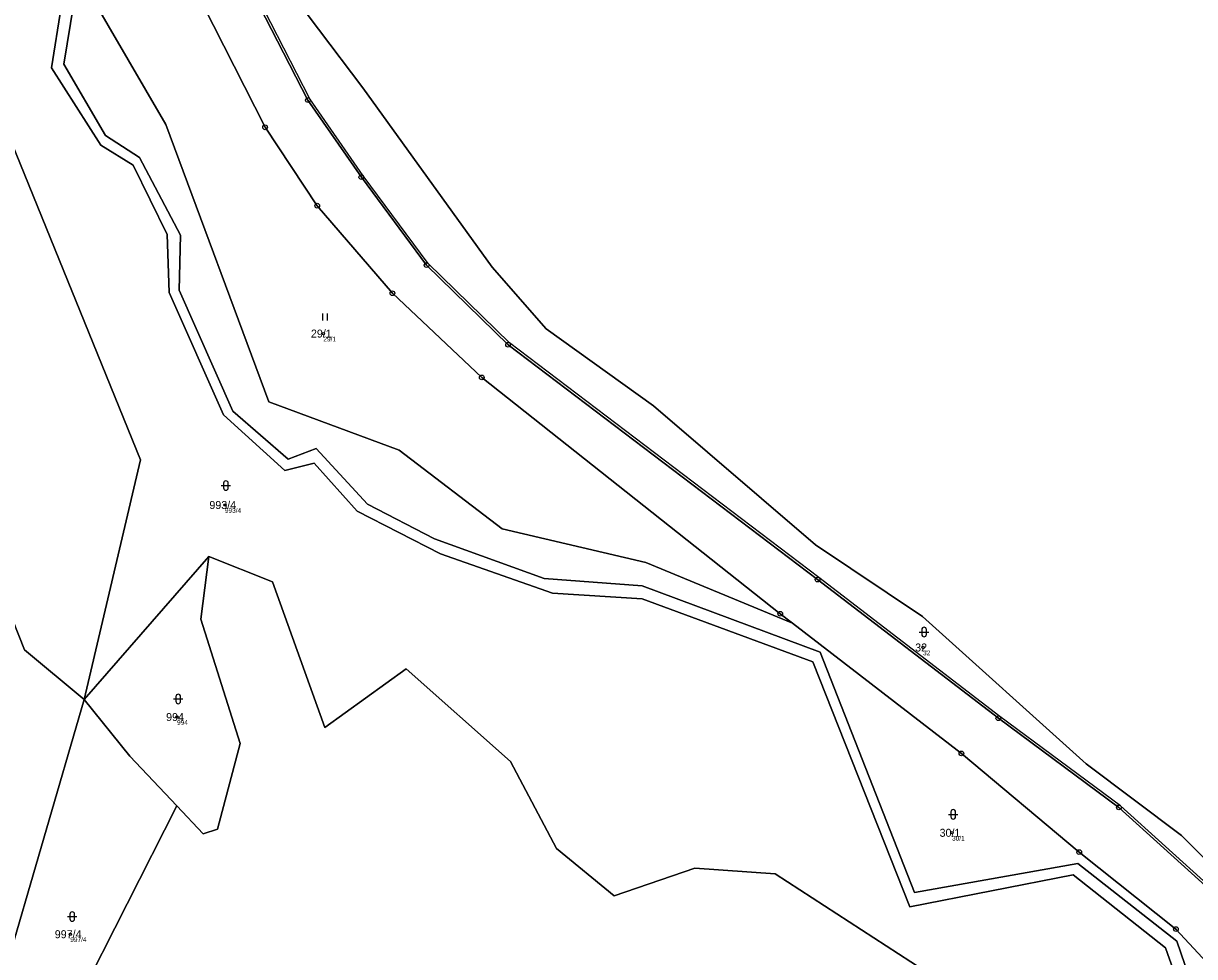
# Model space of a CAD drawing. Extents: x -554500 to -548272, y -1079733 to -1073730.
# Drawn here: x -553538.2 to -553289.5, y -1077622.4 to -1077424.3 of the extents above; entities that cross this region are included whole.
import ezdxf

# ---------------------------------------------------------------- set-up
doc = ezdxf.new("R2010")
doc.units = 0
for name, color, linetype in [('Definiční body', 7, 'Continuous'), ('Hranice parcel', 7, 'Continuous'), ('Parcelní čísla', 7, 'Continuous'), ('Polygon parcely', 7, 'Continuous'), ('Vnitřní kresba', 7, 'Continuous'), ('Značky bodu BP', 7, 'Continuous'), ('Značky kultur', 7, 'Continuous')]:
    doc.layers.add(name, color=color, linetype=linetype)

msp = doc.modelspace()

# ---------------------------------------------------------------- linework, layer by layer
at = {"layer": 'Definiční body'}
for centre in [(-553474.52, -1077490.11994), (-553495.44, -1077526.52994), (-553347.16, -1077556.77994), (-553505.6, -1077571.54994), (-553341, -1077596.12994), (-553528.28, -1077617.66994)]:
    msp.add_circle(centre, 0.25, dxfattribs=at)
at = {"layer": 'Hranice parcel'}
msp.add_line((-553525.32, -1077567.84), (-553498.88, -1077537.49), dxfattribs=at)
for points in [[(-553525.32, -1077567.84), (-553513.33, -1077516.95), (-553542.53, -1077445.12), (-553566.95, -1077399), (-553571.64, -1077367.42), (-553582.35, -1077339.08), (-553581.05, -1077306.13), (-553607.43, -1077327.26)], [(-553504.52, -1077388.35), (-553497.17, -1077402.92), (-553477.79, -1077440.54), (-553466.46, -1077456.89), (-553452.61, -1077475.58), (-553435.28, -1077492.48), (-553369.57, -1077542.35), (-553331.17, -1077571.81), (-553305.57, -1077590.74), (-553286.49, -1077608.01), (-553271.59, -1077623.45), (-553262.65, -1077638.5)], [(-553124.67, -1077826.32), (-553166.87, -1077774.4), (-553202.51, -1077725.36), (-553217.79, -1077711.63), (-553234.94, -1077685.53), (-553253.23, -1077645.77), (-553271.1, -1077617.89), (-553292.24, -1077596.74), (-553312.52, -1077581.47), (-553347.31, -1077550.23), (-553370.01, -1077535.01), (-553404.4, -1077505.48), (-553427.19, -1077489.13), (-553438.69, -1077476), (-553466.11, -1077437.96), (-553494.38, -1077400.51)], [(-553374.87, -1077551.62), (-553377.48, -1077549.61), (-553440.87, -1077499.44), (-553459.87, -1077481.54), (-553475.84, -1077462.96), (-553486.89, -1077446.32), (-553506.63, -1077407.39), (-553507.54, -1077405.45)], [(-553528.24, -1077410.92), (-553508, -1077445.74), (-553486.12, -1077504.63), (-553458.4, -1077514.86), (-553436.56, -1077531.58), (-553406.07, -1077538.7), (-553374.87, -1077551.62)], [(-553536.81, -1077412.1), (-553527.55, -1077419.96), (-553529.68, -1077432.94), (-553520.8, -1077448.07), (-553513.57, -1077452.73), (-553504.88, -1077469.21), (-553505.15, -1077480.87), (-553493.73, -1077506.61), (-553481.98, -1077516.76), (-553476.08, -1077514.54), (-553465.14, -1077526.37), (-553450.89, -1077533.72), (-553427.61, -1077542.14), (-553406.84, -1077543.71), (-553368.99, -1077557.78), (-553349.01, -1077608.78), (-553314.26, -1077602.65), (-553293.27, -1077619.12), (-553283.07, -1077648.85), (-553284.43, -1077659.67), (-553277.6, -1077666.48), (-553263.63, -1077676.06)], [(-553285.83, -1077648.39), (-553295.67, -1077620.59), (-553315.29, -1077605.05), (-553349.94, -1077611.88), (-553370.56, -1077559.8), (-553406.82, -1077546.45), (-553425.88, -1077545.27), (-553449.66, -1077536.86), (-553467.33, -1077527.86), (-553476.51, -1077517.63), (-553482.68, -1077519.23), (-553495.72, -1077507.38), (-553507.29, -1077481.4), (-553507.69, -1077469.07), (-553514.95, -1077454.37), (-553521.78, -1077450.1), (-553532.28, -1077433.72), (-553530.21, -1077420.79)], [(-553505.65, -1077590.44), (-553500.09, -1077596.34), (-553497, -1077595.35), (-553492.17, -1077577.19), (-553500.54, -1077550.79), (-553498.88, -1077537.49)], [(-553498.88, -1077537.49), (-553485.35, -1077542.82), (-553474.19, -1077573.75), (-553456.93, -1077561.29), (-553434.8, -1077581.01), (-553425.03, -1077599.45), (-553412.75, -1077609.52), (-553395.6, -1077603.65), (-553378.58, -1077604.88), (-553334.04, -1077633.73), (-553324.49, -1077647.19), (-553326.49, -1077661.93), (-553305.23, -1077684.5), (-553292.03, -1077691.16)], [(-553545.48, -1077541.65), (-553543.28, -1077544.05), (-553538.02, -1077557.27), (-553525.32, -1077567.84)], [(-553263.63, -1077676.06), (-553262.68, -1077668.79), (-553265.88, -1077657.85), (-553272.08, -1077644.52), (-553281.24, -1077629.75), (-553293.45, -1077616.57), (-553314, -1077600.23), (-553339.02, -1077579.27), (-553374.87, -1077551.62)], [(-553525.32, -1077567.84), (-553542.45, -1077626.72), (-553554.25, -1077658.29)], [(-553525.32, -1077567.84), (-553515.6, -1077579.89), (-553505.65, -1077590.44)], [(-553505.65, -1077590.44), (-553526.73, -1077632.03), (-553523.08, -1077661.42)]]:
    msp.add_lwpolyline(points, dxfattribs=at)
at = {"layer": 'Polygon parcely'}
for points in [[(-553286.49, -1077608.01), (-553305.57, -1077590.74), (-553331.17, -1077571.81), (-553369.57, -1077542.35), (-553435.28, -1077492.48), (-553452.61, -1077475.58), (-553466.46, -1077456.89), (-553477.79, -1077440.54), (-553497.17, -1077402.92), (-553504.52, -1077388.35), (-553551.23, -1077297.11), (-553572.63, -1077249.2), (-553581.06, -1077233.34), (-553581.51, -1077218.69), (-553582.3, -1077192.63), (-553582.46, -1077142.54), (-553581.94, -1077126.22), (-553578.15, -1077068.06)], [(-553259.47, -1077404.13), (-553299.47, -1077409.37), (-553313.02, -1077411.15), (-553336.53, -1077414.65), (-553343.95, -1077415.75), (-553361.2, -1077394.46), (-553406.19, -1077354.83), (-553427.96, -1077322.54), (-553499.14, -1077250.48), (-553537.4, -1077247.89), (-553565.36, -1077257.79), (-553547.44, -1077281.99), (-553532.73, -1077326.06), (-553500.57, -1077374.83), (-553494.38, -1077400.51), (-553466.11, -1077437.96), (-553438.69, -1077476), (-553427.19, -1077489.13), (-553404.4, -1077505.48), (-553370.01, -1077535.01), (-553347.31, -1077550.23), (-553312.52, -1077581.47), (-553292.24, -1077596.74), (-553271.1, -1077617.89)], [(-553271.1, -1077617.89), (-553292.24, -1077596.74), (-553312.52, -1077581.47), (-553347.31, -1077550.23), (-553370.01, -1077535.01), (-553404.4, -1077505.48), (-553427.19, -1077489.13), (-553438.69, -1077476), (-553466.11, -1077437.96), (-553494.38, -1077400.51), (-553504.52, -1077388.35), (-553497.17, -1077402.92), (-553477.79, -1077440.54), (-553466.46, -1077456.89), (-553452.61, -1077475.58), (-553435.28, -1077492.48), (-553369.57, -1077542.35), (-553331.17, -1077571.81), (-553305.57, -1077590.74), (-553286.49, -1077608.01)], [(-553566.95, -1077399), (-553542.53, -1077445.12), (-553513.33, -1077516.95), (-553525.32, -1077567.84), (-553498.88, -1077537.49), (-553485.35, -1077542.82), (-553474.19, -1077573.75), (-553456.93, -1077561.29), (-553434.8, -1077581.01), (-553425.03, -1077599.45), (-553412.75, -1077609.52), (-553395.6, -1077603.65), (-553378.58, -1077604.88), (-553334.04, -1077633.73), (-553324.49, -1077647.19), (-553326.49, -1077661.93), (-553305.23, -1077684.5), (-553292.03, -1077691.16), (-553274.46, -1077688.76)], [(-553506.63, -1077407.39), (-553486.89, -1077446.32), (-553475.84, -1077462.96), (-553459.87, -1077481.54), (-553440.87, -1077499.44), (-553377.48, -1077549.61), (-553374.87, -1077551.62), (-553339.02, -1077579.27), (-553314, -1077600.23), (-553293.45, -1077616.57), (-553281.24, -1077629.75)], [(-553281.24, -1077629.75), (-553293.45, -1077616.57), (-553314, -1077600.23), (-553339.02, -1077579.27), (-553374.87, -1077551.62), (-553406.07, -1077538.7), (-553436.56, -1077531.58), (-553458.4, -1077514.86), (-553486.12, -1077504.63), (-553508, -1077445.74), (-553528.24, -1077410.92)], [(-553530.21, -1077420.79), (-553532.28, -1077433.72), (-553521.78, -1077450.1), (-553514.95, -1077454.37), (-553507.69, -1077469.07), (-553507.29, -1077481.4), (-553495.72, -1077507.38), (-553482.68, -1077519.23), (-553476.51, -1077517.63), (-553467.33, -1077527.86), (-553449.66, -1077536.86), (-553425.88, -1077545.27), (-553406.82, -1077546.45), (-553370.56, -1077559.8), (-553349.94, -1077611.88), (-553315.29, -1077605.05), (-553295.67, -1077620.59), (-553285.83, -1077648.39)], [(-553285.83, -1077648.39), (-553295.67, -1077620.59), (-553315.29, -1077605.05), (-553349.94, -1077611.88), (-553370.56, -1077559.8), (-553406.82, -1077546.45), (-553425.88, -1077545.27), (-553449.66, -1077536.86), (-553467.33, -1077527.86), (-553476.51, -1077517.63), (-553482.68, -1077519.23), (-553495.72, -1077507.38), (-553507.29, -1077481.4), (-553507.69, -1077469.07), (-553514.95, -1077454.37), (-553521.78, -1077450.1), (-553532.28, -1077433.72), (-553530.21, -1077420.79)], [(-553283.07, -1077648.85), (-553293.27, -1077619.12), (-553314.26, -1077602.65), (-553349.01, -1077608.78), (-553368.99, -1077557.78), (-553406.84, -1077543.71), (-553427.61, -1077542.14), (-553450.89, -1077533.72), (-553465.14, -1077526.37), (-553476.08, -1077514.54), (-553481.98, -1077516.76), (-553493.73, -1077506.61), (-553505.15, -1077480.87), (-553504.88, -1077469.21), (-553513.57, -1077452.73), (-553520.8, -1077448.07), (-553529.68, -1077432.94), (-553527.55, -1077419.96)], [(-553527.55, -1077419.96), (-553529.68, -1077432.94), (-553520.8, -1077448.07), (-553513.57, -1077452.73), (-553504.88, -1077469.21), (-553505.15, -1077480.87), (-553493.73, -1077506.61), (-553481.98, -1077516.76), (-553476.08, -1077514.54), (-553465.14, -1077526.37), (-553450.89, -1077533.72), (-553427.61, -1077542.14), (-553406.84, -1077543.71), (-553368.99, -1077557.78), (-553349.01, -1077608.78), (-553314.26, -1077602.65), (-553293.27, -1077619.12), (-553283.07, -1077648.85)], [(-553334.04, -1077633.73), (-553378.58, -1077604.88), (-553395.6, -1077603.65), (-553412.75, -1077609.52), (-553425.03, -1077599.45), (-553434.8, -1077581.01), (-553456.93, -1077561.29), (-553474.19, -1077573.75), (-553485.35, -1077542.82), (-553498.88, -1077537.49), (-553500.54, -1077550.79), (-553492.17, -1077577.19), (-553497, -1077595.35), (-553500.09, -1077596.34), (-553505.65, -1077590.44), (-553526.73, -1077632.03)]]:
    msp.add_lwpolyline(points, dxfattribs=at)
for points in [[(-553545.48, -1077541.65), (-553543.28, -1077544.05), (-553538.02, -1077557.27), (-553525.32, -1077567.84), (-553513.33, -1077516.95), (-553542.53, -1077445.12), (-553566.95, -1077399), (-553571.64, -1077367.42), (-553582.35, -1077339.08), (-553581.05, -1077306.13), (-553607.43, -1077327.26), (-553596.59, -1077378.63), (-553572.39, -1077443.01), (-553550.78, -1077510.48)], [(-553459.87, -1077481.54), (-553475.84, -1077462.96), (-553486.89, -1077446.32), (-553506.63, -1077407.39), (-553507.54, -1077405.45), (-553528.24, -1077410.92), (-553508, -1077445.74), (-553486.12, -1077504.63), (-553458.4, -1077514.86), (-553436.56, -1077531.58), (-553406.07, -1077538.7), (-553374.87, -1077551.62), (-553377.48, -1077549.61), (-553440.87, -1077499.44)], [(-553500.54, -1077550.79), (-553498.88, -1077537.49), (-553525.32, -1077567.84), (-553515.6, -1077579.89), (-553505.65, -1077590.44), (-553500.09, -1077596.34), (-553497, -1077595.35), (-553492.17, -1077577.19)], [(-553557.85, -1077590.33), (-553583.11, -1077632.23), (-553585.34, -1077645.99), (-553586.3, -1077653.46), (-553554.25, -1077658.29), (-553542.45, -1077626.72), (-553525.32, -1077567.84), (-553538.02, -1077557.27), (-553543.28, -1077544.05), (-553545.48, -1077541.65), (-553544.47, -1077547.76), (-553544.16, -1077549.61), (-553545.16, -1077558.12)], [(-553540.15, -1077660.41), (-553523.08, -1077661.42), (-553526.73, -1077632.03), (-553505.65, -1077590.44), (-553515.6, -1077579.89), (-553525.32, -1077567.84), (-553542.45, -1077626.72), (-553554.25, -1077658.29)]]:
    msp.add_lwpolyline(points, close=True, dxfattribs=at)
at = {"layer": 'Vnitřní kresba'}
for p, q in [((-553477.38, -1077440.25), (-553496.73, -1077402.69)), ((-553466.06, -1077456.59), (-553477.38, -1077440.25)), ((-553452.26, -1077475.22), (-553466.06, -1077456.59)), ((-553434.98, -1077492.08), (-553452.26, -1077475.22)), ((-553369.27, -1077541.95), (-553434.98, -1077492.08)), ((-553330.87, -1077571.41), (-553369.27, -1077541.95)), ((-553305.23, -1077590.37), (-553330.87, -1077571.41)), ((-553286.13, -1077607.66), (-553305.23, -1077590.37))]:
    msp.add_line(p, q, dxfattribs=at)
at = {"layer": 'Značky bodu BP'}
for centre, radius in [((-553477.79, -1077440.53988), 0.5), ((-553477.79, -1077440.53988), 0.0303), ((-553486.89, -1077446.31988), 0.5), ((-553486.89, -1077446.31988), 0.0303), ((-553466.46, -1077456.88988), 0.5), ((-553466.46, -1077456.88988), 0.0303), ((-553475.84, -1077462.95988), 0.5), ((-553475.84, -1077462.95988), 0.0303), ((-553452.61, -1077475.57988), 0.5), ((-553452.61, -1077475.57988), 0.0303), ((-553459.87, -1077481.53988), 0.5), ((-553459.87, -1077481.53988), 0.0303), ((-553435.28, -1077492.47988), 0.5), ((-553435.28, -1077492.47988), 0.0303), ((-553440.87, -1077499.43988), 0.5), ((-553440.87, -1077499.43988), 0.0303), ((-553369.57, -1077542.34988), 0.5), ((-553369.57, -1077542.34988), 0.0303), ((-553377.48, -1077549.60988), 0.5), ((-553377.48, -1077549.60988), 0.0303), ((-553331.17, -1077571.80988), 0.5), ((-553331.17, -1077571.80988), 0.0303), ((-553339.02, -1077579.26988), 0.5), ((-553339.02, -1077579.26988), 0.0303), ((-553305.57, -1077590.73988), 0.5), ((-553305.57, -1077590.73988), 0.0303), ((-553314, -1077600.22988), 0.5), ((-553314, -1077600.22988), 0.0303), ((-553293.45, -1077616.56988), 0.5), ((-553293.45, -1077616.56988), 0.0303)]:
    msp.add_circle(centre, radius, dxfattribs=at)
at = {"layer": 'Značky kultur'}
for p, q in [((-553474.631, -1077487.34), (-553474.631, -1077485.84)), ((-553473.63, -1077487.34), (-553473.63, -1077485.84)), ((-553496.231, -1077522.401), (-553494.229, -1077522.401)), ((-553495.731, -1077521.901), (-553495.731, -1077522.902)), ((-553494.729, -1077522.902), (-553494.729, -1077521.901)), ((-553347.951, -1077553.491), (-553345.949, -1077553.491)), ((-553347.451, -1077552.991), (-553347.451, -1077553.992)), ((-553346.449, -1077553.992), (-553346.449, -1077552.991)), ((-553506.341, -1077567.711), (-553504.339, -1077567.711)), ((-553505.841, -1077567.211), (-553505.841, -1077568.212)), ((-553504.839, -1077568.212), (-553504.839, -1077567.211)), ((-553341.761, -1077592.211), (-553339.759, -1077592.211)), ((-553341.261, -1077591.711), (-553341.261, -1077592.712)), ((-553340.259, -1077592.712), (-553340.259, -1077591.711)), ((-553528.371, -1077613.421), (-553528.371, -1077614.422)), ((-553527.369, -1077614.422), (-553527.369, -1077613.421)), ((-553528.871, -1077613.921), (-553526.869, -1077613.921))]:
    msp.add_line(p, q, dxfattribs=at)
for centre, start, end in [((-553495.23, -1077521.9009), 0, 180), ((-553495.23, -1077522.9009), 180, 359.9878861), ((-553346.95, -1077552.9909), 0, 180), ((-553346.95, -1077553.9909), 180, 359.9878861), ((-553505.34, -1077567.2109), 0, 180), ((-553505.34, -1077568.2109), 180, 359.9878861), ((-553340.76, -1077591.7109), 0, 180), ((-553340.76, -1077592.7109), 180, 359.9878861), ((-553527.87, -1077613.4209), 0, 180), ((-553527.87, -1077614.4209), 180, 359.9878861)]:
    msp.add_arc(centre, 0.5, start, end, dxfattribs=at)

# ---------------------------------------------------------------- texts
at = {"layer": 'Definiční body'}
for s, p in [('29/1', (-553474.52, -1077491.776)), ('993/4', (-553495.44, -1077528.186)), ('32', (-553347.16, -1077558.436)), ('994', (-553505.6, -1077573.206)), ('30/1', (-553341, -1077597.786)), ('997/4', (-553528.28, -1077619.326))]:
    msp.add_text(s, height=0.999996, dxfattribs=at).set_placement(p)
at = {"layer": 'Parcelní čísla'}
for s, p in [('29/1', (-553477.169, -1077490.97)), ('993/4', (-553498.738, -1077527.38)), ('32', (-553348.836, -1077557.63)), ('994', (-553507.925, -1077572.4)), ('30/1', (-553343.649, -1077596.98)), ('997/4', (-553531.578, -1077618.52))]:
    msp.add_text(s, height=1.699998, dxfattribs=at).set_placement(p)

doc.saveas('drawing.dxf')
